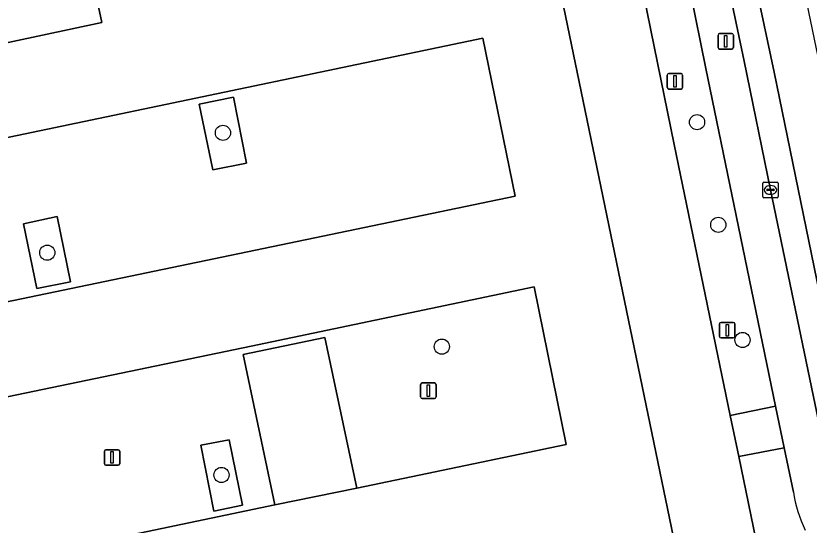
# Model space of a CAD drawing. Extents: x 162989 to 165008, y 383432 to 384338.
# Drawn here: x 164326.4 to 164377.5, y 384073.9 to 384106.7 of the extents above; entities that cross this region are included whole.
import ezdxf

# ---------------------------------------------------------------- set-up
doc = ezdxf.new("R2010")
doc.units = 0
for name, color, linetype in [('IMGEO_Boom', 7, 'Continuous'), ('IMGEO_Groenvoorziening', 7, 'Continuous'), ('IMGEO_Kolk', 7, 'Continuous'), ('IMGEO_Lichtmast', 7, 'Continuous'), ('IMGEO_Parkeervlak_open', 7, 'Continuous'), ('IMGEO_Rijbaan_lokaal_gesloten', 7, 'Continuous'), ('IMGEO_Voetpad_op_trap', 7, 'Continuous'), ('IMGEO_Voetpad_open', 7, 'Continuous')]:
    doc.layers.add(name, color=color, linetype=linetype)

msp = doc.modelspace()

# ---------------------------------------------------------------- linework, layer by layer
at = {"layer": 'IMGEO_Boom'}
for centre in [(164370.25, 384099.864), (164339.695, 384099.178), (164371.616, 384093.252), (164328.375, 384091.462), (164373.18, 384085.841), (164353.8, 384085.412), (164339.599, 384077.149)]:
    msp.add_circle(centre, 0.489, dxfattribs=at)
at = {"layer": 'IMGEO_Groenvoorziening'}
for points in [[(164357.917, 384119.779), (164337.101, 384115.436), (164337.661, 384112.77), (164359.575, 384117.29), (164360.626, 384112.223), (164365.746, 384113.274), (164368.77, 384098.433), (164372.392, 384080.971), (164375.313, 384081.581), (164370.821, 384103.328)], [(164370.821, 384103.328), (164368.803, 384113.298)], [(164376.456, 384076.049), (164375.867, 384078.902), (164372.932, 384078.337), (164377.455, 384056.421), (164372.409, 384055.399), (164373.769, 384048.685)]]:
    msp.add_lwpolyline(points, dxfattribs=at)
for points in [[(164340.378, 384101.483), (164338.17, 384101.031), (164339.044, 384096.805), (164341.208, 384097.226)], [(164326.839, 384093.328), (164327.711, 384089.154), (164329.862, 384089.583), (164329.022, 384093.791)], [(164339.108, 384074.822), (164340.956, 384075.208), (164340.088, 384079.411), (164338.266, 384079.066)]]:
    msp.add_lwpolyline(points, close=True, dxfattribs=at)
msp.add_arc((164385.514, 384077.502), 9.173, 189.114, 205.1671, dxfattribs=at)
at = {"layer": 'IMGEO_Kolk'}
for p, q in [((164374.553, 384096.003), (164375.405, 384096.003)), ((164374.478, 384095.077), (164374.478, 384095.929)), ((164374.737, 384095.497), (164374.737, 384095.509)), ((164375.175, 384095.46), (164374.777, 384095.46)), ((164374.78, 384095.546), (164375.178, 384095.546)), ((164374.966, 384095.783), (164374.991, 384095.783)), ((164375.221, 384095.509), (164375.221, 384095.497)), ((164375.479, 384095.929), (164375.479, 384095.077)), ((164375.405, 384095.003), (164374.553, 384095.003)), ((164374.989, 384095.223), (164374.964, 384095.223))]:
    msp.add_line(p, q, dxfattribs=at)
for points in [[(164374.553, 384096.003), (164375.405, 384096.003)], [(164374.478, 384095.077), (164374.478, 384095.929)], [(164375.479, 384095.929), (164375.479, 384095.077)], [(164375.405, 384095.003), (164374.553, 384095.003)]]:
    msp.add_lwpolyline(points, dxfattribs=at)
for centre, radius, start, end in [((164374.555, 384095.927), 0.0765, 91.552, 178.448), ((164374.555, 384095.927), 0.0765, 91.552, 178.448), ((164375.403, 384095.927), 0.0765, 1.552, 88.448), ((164375.403, 384095.927), 0.0765, 1.552, 88.448), ((164374.777, 384095.506), 0.0403, 85.8775, 175.7526), ((164374.774, 384095.496), 0.0366, 178.938, 274.7102), ((164375.178, 384095.503), 0.043, 264.8664, 352.4533), ((164375.182, 384095.508), 0.0386, 1.7309, 96.639), ((164374.555, 384095.079), 0.0765, 181.552, 268.448), ((164374.555, 384095.079), 0.0765, 181.552, 268.448), ((164375.403, 384095.079), 0.0765, 271.552, 358.448), ((164375.403, 384095.079), 0.0765, 271.552, 358.448)]:
    msp.add_arc(centre, radius, start, end, dxfattribs=at)
for centre, major_axis, ratio, start_param, end_param in [((164374.965, 384095.503), (-0.387, 0.002), 0.722429, 4.712389, 7.853982), ((164374.99, 384095.503), (-0.39, 0.002), 0.717154, 1.570796, 4.712389)]:
    msp.add_ellipse(centre, major_axis=major_axis, ratio=ratio, start_param=start_param, end_param=end_param, dxfattribs=at)
at = {"layer": 'IMGEO_Lichtmast'}
for p, q in [((164371.604, 384104.677), (164371.604, 384105.477)), ((164371.604, 384105.477), (164371.604, 384104.677)), ((164371.704, 384105.577), (164372.494, 384105.577)), ((164372.494, 384105.577), (164371.704, 384105.577)), ((164372.594, 384105.477), (164372.594, 384104.677)), ((164372.594, 384104.677), (164372.594, 384105.477)), ((164372.494, 384104.577), (164371.704, 384104.577)), ((164371.704, 384104.577), (164372.494, 384104.577)), ((164368.331, 384102.097), (164368.331, 384102.897)), ((164368.331, 384102.897), (164368.331, 384102.097)), ((164368.431, 384102.997), (164369.221, 384102.997)), ((164369.221, 384102.997), (164368.431, 384102.997)), ((164369.321, 384102.897), (164369.321, 384102.097)), ((164369.321, 384102.097), (164369.321, 384102.897)), ((164369.221, 384101.997), (164368.431, 384101.997)), ((164368.431, 384101.997), (164369.221, 384101.997)), ((164371.695, 384086.071), (164371.695, 384086.871)), ((164371.695, 384086.871), (164371.695, 384086.071)), ((164371.795, 384086.971), (164372.585, 384086.971)), ((164372.585, 384086.971), (164371.795, 384086.971)), ((164372.685, 384086.871), (164372.685, 384086.071)), ((164372.685, 384086.071), (164372.685, 384086.871)), ((164372.585, 384085.971), (164371.795, 384085.971)), ((164371.795, 384085.971), (164372.585, 384085.971)), ((164352.436, 384082.175), (164352.436, 384082.975)), ((164352.436, 384082.975), (164352.436, 384082.175)), ((164352.536, 384083.075), (164353.326, 384083.075)), ((164353.326, 384083.075), (164352.536, 384083.075)), ((164353.426, 384082.975), (164353.426, 384082.175)), ((164353.426, 384082.175), (164353.426, 384082.975)), ((164353.326, 384082.075), (164352.536, 384082.075)), ((164352.536, 384082.075), (164353.326, 384082.075)), ((164332.054, 384077.876), (164332.054, 384078.676)), ((164332.054, 384078.676), (164332.054, 384077.876)), ((164332.154, 384078.776), (164332.944, 384078.776)), ((164332.944, 384078.776), (164332.154, 384078.776)), ((164333.044, 384078.676), (164333.044, 384077.876)), ((164333.044, 384077.876), (164333.044, 384078.676)), ((164332.944, 384077.776), (164332.154, 384077.776)), ((164332.154, 384077.776), (164332.944, 384077.776))]:
    msp.add_line(p, q, dxfattribs=at)
for points in [[(164372.024, 384105.452), (164372.174, 384105.452), (164372.174, 384104.702), (164372.024, 384104.702), (164372.024, 384105.452)], [(164368.751, 384102.872), (164368.901, 384102.872), (164368.901, 384102.122), (164368.751, 384102.122), (164368.751, 384102.872)], [(164372.115, 384086.846), (164372.265, 384086.846), (164372.265, 384086.096), (164372.115, 384086.096), (164372.115, 384086.846)], [(164352.856, 384082.95), (164353.006, 384082.95), (164353.006, 384082.2), (164352.856, 384082.2), (164352.856, 384082.95)], [(164332.474, 384078.651), (164332.624, 384078.651), (164332.624, 384077.901), (164332.474, 384077.901), (164332.474, 384078.651)]]:
    msp.add_lwpolyline(points, dxfattribs=at)
for centre, start, end in [((164371.704, 384105.477), 90, 180), ((164371.704, 384105.477), 90, 180), ((164372.494, 384105.477), 0, 90), ((164372.494, 384105.477), 360, 90), ((164371.704, 384104.677), 180, 270), ((164371.704, 384104.677), 180, 270), ((164372.494, 384104.677), 270, 0), ((164372.494, 384104.677), 270, 0), ((164368.431, 384102.897), 90, 180), ((164368.431, 384102.897), 90, 180), ((164369.221, 384102.897), 0, 90), ((164369.221, 384102.897), 360, 90), ((164368.431, 384102.097), 180, 270), ((164368.431, 384102.097), 180, 270), ((164369.221, 384102.097), 270, 0), ((164369.221, 384102.097), 270, 0), ((164371.795, 384086.871), 90, 180), ((164371.795, 384086.871), 90, 180), ((164372.585, 384086.871), 0, 90), ((164372.585, 384086.871), 360, 90), ((164371.795, 384086.071), 180, 270), ((164371.795, 384086.071), 180, 270), ((164372.585, 384086.071), 270, 0), ((164372.585, 384086.071), 270, 0), ((164352.536, 384082.975), 90, 180), ((164352.536, 384082.975), 90, 180), ((164353.326, 384082.975), 0, 90), ((164353.326, 384082.975), 360, 90), ((164352.536, 384082.175), 180, 270), ((164352.536, 384082.175), 180, 270), ((164353.326, 384082.175), 270, 0), ((164353.326, 384082.175), 270, 0), ((164332.154, 384078.676), 90, 180), ((164332.154, 384078.676), 90, 180), ((164332.944, 384078.676), 0, 90), ((164332.944, 384078.676), 360, 90), ((164332.154, 384077.876), 180, 270), ((164332.154, 384077.876), 180, 270), ((164332.944, 384077.876), 270, 0), ((164332.944, 384077.876), 270, 0)]:
    msp.add_arc(centre, 0.1, start, end, dxfattribs=at)
at = {"layer": 'IMGEO_Parkeervlak_open'}
for points in [[(164372.932, 384078.337), (164372.392, 384080.971), (164368.77, 384098.433), (164365.746, 384113.274), (164360.626, 384112.223), (164372.409, 384055.399), (164377.455, 384056.421)], [(164358.533, 384095.105), (164356.449, 384105.281), (164320.252, 384097.711), (164322.35, 384087.599)], [(164340.378, 384101.483), (164341.208, 384097.226), (164339.044, 384096.805), (164338.17, 384101.031)], [(164326.839, 384093.328), (164329.022, 384093.791), (164329.862, 384089.583), (164327.711, 384089.154)], [(164341.504, 384085.45), (164323.589, 384081.731), (164325.698, 384071.609), (164343.033, 384075.222), (164340.992, 384084.9), (164346.26, 384086.006), (164348.317, 384076.289), (164361.809, 384079.106), (164359.756, 384089.271)], [(164339.108, 384074.822), (164338.266, 384079.066), (164340.088, 384079.411), (164340.956, 384075.208)]]:
    msp.add_lwpolyline(points, close=True, dxfattribs=at)
msp.add_lwpolyline([(164312.022, 384107.018), (164313.054, 384102.278), (164331.891, 384106.289), (164330.813, 384111.351)], dxfattribs=at)
at = {"layer": 'IMGEO_Rijbaan_lokaal_gesloten'}
for points in [[(164373.769, 384048.685), (164372.409, 384055.399), (164360.626, 384112.223), (164338.677, 384107.717), (164337.661, 384112.77), (164337.101, 384115.436), (164330.255, 384114.008), (164330.813, 384111.351), (164331.891, 384106.289), (164313.054, 384102.278)], [(164381.779, 384086.179), (164376.009, 384113.929), (164373.068, 384113.199), (164375.213, 384103.078), (164380.196, 384078.81)], [(164380.196, 384078.81), (164375.213, 384103.078), (164373.068, 384113.199), (164371.389, 384112.859), (164371.633, 384111.662), (164373.282, 384103.797), (164374.979, 384095.503), (164378.988, 384076.189), (164379.134, 384075.615), (164379.233, 384075.334), (164379.666, 384074.238)]]:
    msp.add_lwpolyline(points, dxfattribs=at)
for points in [[(164356.449, 384105.281), (164358.533, 384095.105), (164322.35, 384087.599), (164320.252, 384097.711)], [(164348.317, 384076.289), (164343.033, 384075.222), (164325.698, 384071.609), (164323.589, 384081.731), (164341.504, 384085.45), (164359.756, 384089.271), (164361.809, 384079.106)]]:
    msp.add_lwpolyline(points, close=True, dxfattribs=at)
at = {"layer": 'IMGEO_Voetpad_op_trap'}
msp.add_lwpolyline([(164375.313, 384081.581), (164372.392, 384080.971), (164372.932, 384078.337), (164375.867, 384078.902)], close=True, dxfattribs=at)
at = {"layer": 'IMGEO_Voetpad_open'}
msp.add_lwpolyline([(164379.666, 384074.238), (164379.233, 384075.334), (164379.134, 384075.615), (164378.988, 384076.189), (164374.979, 384095.503), (164373.282, 384103.797), (164371.633, 384111.662), (164371.389, 384112.859), (164371.121, 384113.881), (164368.803, 384113.298), (164370.821, 384103.328), (164375.313, 384081.581), (164375.867, 384078.902), (164376.456, 384076.049)], dxfattribs=at)
msp.add_lwpolyline([(164346.26, 384086.006), (164340.992, 384084.9), (164343.033, 384075.222), (164348.317, 384076.289)], close=True, dxfattribs=at)
msp.add_arc((164385.514, 384077.502), 9.173, 189.114, 205.1671, dxfattribs=at)

doc.saveas('drawing.dxf')
